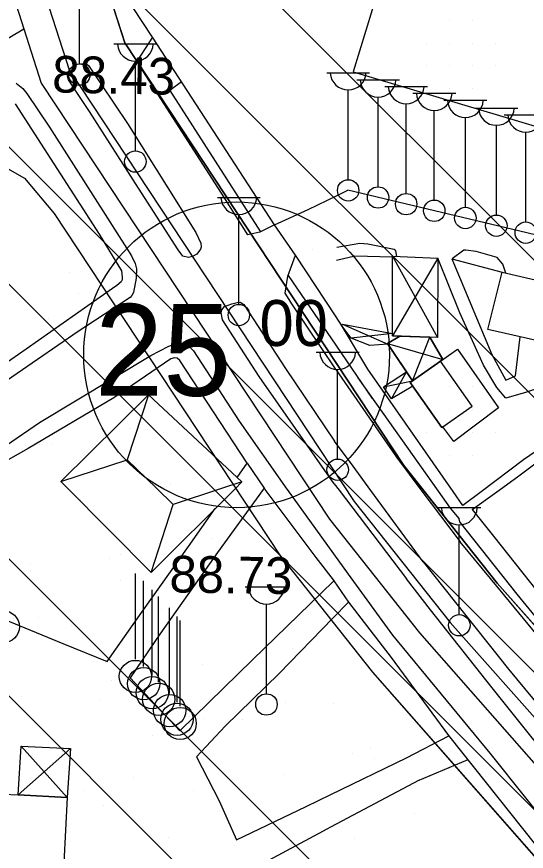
# Model space of a CAD drawing. Extents: x 417995 to 421451, y 4454518 to 4458015.
# Drawn here: x 420728.9 to 420812.2, y 4455749.1 to 4455885.6 of the extents above; entities that cross this region are included whole.
import ezdxf

# ---------------------------------------------------------------- set-up
doc = ezdxf.new("R2010")
doc.units = 0
for name, color, linetype in [('ADAKENARI', 7, 'Continuous'), ('B_Betonzemin', 7, 'Continuous'), ('B_Kapi', 7, 'Continuous'), ('B_Mesken', 7, 'Continuous'), ('B_Sera', 7, 'Continuous'), ('B_Sundurma', 7, 'Continuous'), ('B_Teras', 7, 'Continuous'), ('B_Ticari', 7, 'Continuous'), ('KALDIRIM_FAT', 7, 'Continuous'), ('KD_DAIRE', 7, 'Continuous'), ('KD_YGEN', 7, 'Continuous'), ('PL_AYA_FUAR', 7, 'Continuous'), ('PL_T_GUNUBIRLIK', 7, 'Continuous'), ('S_Bayrak_Diregi', 7, 'Continuous'), ('S_Cad_Sok_Lambasi', 7, 'Continuous'), ('Sinir_Cit_bir_taraf', 7, 'Continuous'), ('Sinir_Duvar_tek_tarafa_ait', 7, 'Continuous'), ('Sinir_Tel_bir_taraf', 7, 'Continuous'), ('SN_TR_SIVILASMA', 7, 'Continuous'), ('TRFAT_GUNUBİRLİK', 7, 'Continuous'), ('TRFAT_PARKALANI', 7, 'Continuous'), ('Y_Kot_Noktasi', 7, 'Continuous'), ('Y_Yol_Kotu', 7, 'Continuous'), ('Yol_Kaldirim_kenari_bordurtasi', 7, 'Continuous'), ('Yol_Sose', 7, 'Continuous')]:
    doc.layers.add(name, color=color, linetype=linetype)

msp = doc.modelspace()

# ---------------------------------------------------------------- linework, layer by layer
at = {"layer": 'ADAKENARI'}
for p, q in [((420710.3, 4455994.37), (420746.55, 4455881.28)), ((420746.55, 4455881.28), (420792.16, 4455812.19)), ((420723.78, 4455862.78), (420730.13, 4455859.19)), ((420730.13, 4455859.19), (420735, 4455853.4)), ((420735, 4455853.4), (420771.9, 4455797.51)), ((420792.16, 4455812.19), (420807.44, 4455792.93)), ((420771.9, 4455797.51), (420787.06, 4455778.4)), ((420826.46, 4455771.47), (420807.44, 4455792.93)), ((420787.06, 4455778.4), (420884.04, 4455668.02))]:
    msp.add_line(p, q, dxfattribs=at)
at = {"layer": 'B_Betonzemin'}
for points in [[(420790.13, 4455896.88), (420783.91, 4455876.56), (420815.14, 4455867.24), (420821.38, 4455886.05), (420790.13, 4455896.88)], [(420781.29, 4455856.36), (420783.02, 4455857.19)], [(420855.81, 4455841.52), (420851.18, 4455840.99), (420783.02, 4455857.19)], [(420771.03, 4455851.54), (420776.56, 4455854.07), (420781.29, 4455856.36)], [(420791.03, 4455846.36), (420790.88, 4455847.26), (420790.58, 4455847.53), (420786.3, 4455848.38), (420784.96, 4455848.47), (420781.2, 4455847.81)], [(420808.88, 4455843.65), (420808.36, 4455845.1), (420807.45, 4455846.19), (420804.03, 4455847.2), (420802.31, 4455847.41), (420801.99, 4455847.39), (420800.07, 4455846)], [(420814.64, 4455826.31), (420814.35, 4455824.89), (420812.06, 4455824.12), (420808.85, 4455823.2), (420807.4, 4455824.91), (420805.23, 4455828.59), (420801.34, 4455837.14), (420797.75, 4455846.07)], [(420800.05, 4455846), (420806.59, 4455830.33), (420808.86, 4455826.15), (420810.45, 4455826.82), (420811.18, 4455833.23)]]:
    msp.add_lwpolyline(points, dxfattribs=at)
at = {"layer": 'B_Kapi'}
for points in [[(420751.08, 4455882.23), (420747.83, 4455887.2)], [(420774.49, 4455846.56), (420771.03, 4455851.54)], [(420766.54, 4455812.55), (420769.34, 4455808.45)], [(420780.75, 4455793.31), (420783.12, 4455789.82)]]:
    msp.add_lwpolyline(points, dxfattribs=at)
at = {"layer": 'B_Mesken'}
for points in [[(420798.19, 4455829.27), (420800.94, 4455831.21), (420807.66, 4455821.59), (420800.36, 4455816.08), (420798.55, 4455818.53), (420798.37, 4455818.41), (420793.21, 4455825.78)], [(420793.63, 4455825.18), (420793.21, 4455825.78), (420793.61, 4455826.05), (420798.19, 4455829.27), (420798.55, 4455829.52), (420798.57, 4455829.53), (420800.94, 4455831.21), (420807.66, 4455821.59), (420800.36, 4455816.08), (420798.55, 4455818.53), (420798.37, 4455818.41)]]:
    msp.add_lwpolyline(points, close=True, dxfattribs=at)
at = {"layer": 'B_Sera'}
for p, q in [((420750.41, 4455823.74), (420746.94, 4455813.1)), ((420736.09, 4455809.58), (420746.94, 4455813.1)), ((420746.94, 4455813.1), (420751.74, 4455808.46)), ((420765.69, 4455809.49), (420762.2, 4455808.35)), ((420751.74, 4455808.46), (420754.46, 4455805.82)), ((420762.2, 4455808.35), (420754.46, 4455805.82)), ((420750.88, 4455794.71), (420754.46, 4455805.82))]:
    msp.add_line(p, q, dxfattribs=at)
msp.add_lwpolyline([(420764.52, 4455808.33), (420750.88, 4455794.71), (420737.05, 4455808.61), (420736.09, 4455809.58), (420750.41, 4455823.74), (420765.69, 4455809.49)], close=True, dxfattribs=at)
at = {"layer": 'B_Sundurma'}
for p, q in [((420790.35, 4455846.39), (420797.67, 4455833.12)), ((420797.75, 4455846.07), (420790.35, 4455833.39)), ((420782.17, 4455835.28), (420789.59, 4455832.04)), ((420790.35, 4455833.78), (420783.57, 4455832.99)), ((420789.53, 4455832.13), (420798.57, 4455829.53)), ((420793.61, 4455826.05), (420796.43, 4455833.17)), ((420790.19, 4455823.06), (420792.62, 4455827.52)), ((420788.86, 4455825.06), (420793.61, 4455826.05)), ((420729.13, 4455758.34), (420737.65, 4455765.89)), ((420729.62, 4455766.27), (420737.12, 4455757.88))]:
    msp.add_line(p, q, dxfattribs=at)
for points in [[(420790.35, 4455846.39), (420797.75, 4455846.07), (420797.67, 4455833.12), (420790.35, 4455833.39)], [(420796.43, 4455833.17), (420791.53, 4455833.34), (420790.35, 4455833.39), (420790.35, 4455833.78), (420790.35, 4455846.39), (420797.75, 4455846.07), (420797.67, 4455833.12)], [(420789.59, 4455832.04), (420786.61, 4455831.83), (420783.57, 4455832.99), (420782.05, 4455835), (420782.17, 4455835.28), (420790.35, 4455833.78), (420790.35, 4455833.39), (420791.53, 4455833.34), (420789.53, 4455832.13)], [(420790.35, 4455833.78), (420790.35, 4455833.39), (420791.53, 4455833.34), (420789.53, 4455832.13), (420789.59, 4455832.04), (420786.61, 4455831.83), (420783.57, 4455832.99), (420782.06, 4455835), (420782.17, 4455835.28)], [(420791.53, 4455833.34), (420789.53, 4455832.13), (420793.61, 4455826.05), (420798.57, 4455829.53), (420796.43, 4455833.17)], [(420796.43, 4455833.17), (420798.57, 4455829.53), (420798.55, 4455829.52), (420793.61, 4455826.05), (420792.62, 4455827.52), (420789.59, 4455832.04), (420789.53, 4455832.13), (420791.53, 4455833.34)], [(420793.63, 4455825.18), (420790.19, 4455823.06), (420788.86, 4455825.06), (420792.62, 4455827.52), (420793.61, 4455826.05), (420793.21, 4455825.78)], [(420793.63, 4455825.18), (420790.19, 4455823.06), (420788.86, 4455825.06), (420792.62, 4455827.52), (420793.61, 4455826.05), (420793.21, 4455825.78)], [(420729.13, 4455758.34), (420729.62, 4455766.27), (420737.65, 4455765.89), (420737.12, 4455757.88)]]:
    msp.add_lwpolyline(points, close=True, dxfattribs=at)
at = {"layer": 'B_Teras'}
msp.add_lwpolyline([(420793.21, 4455825.78), (420798.37, 4455818.41), (420803.35, 4455821.9), (420798.19, 4455829.27)], close=True, dxfattribs=at)
at = {"layer": 'B_Ticari'}
for points in [[(420808.24, 4455843.8), (420816.01, 4455842.02), (420814.1, 4455832.57), (420805.91, 4455834.43)], [(420808.24, 4455843.8), (420816.01, 4455842.02), (420814.1, 4455832.57), (420805.91, 4455834.43)], [(420697.3, 4455727.99), (420682.12, 4455728.78), (420684.01, 4455760.64), (420692.15, 4455760.19), (420699.18, 4455759.77), (420707.23, 4455759.46), (420714.33, 4455758.9), (420721.68, 4455758.64), (420729.13, 4455758.34), (420737.12, 4455757.88), (420735.52, 4455725.84), (420719.77, 4455726.58), (420713.06, 4455614.09), (420690.62, 4455615.29)]]:
    msp.add_lwpolyline(points, close=True, dxfattribs=at)
at = {"layer": 'KALDIRIM_FAT'}
for p, q in [((420686.84, 4456018.41), (420732.9, 4455874.73)), ((420692.2, 4456018.06), (420737.45, 4455876.91)), ((420612.88, 4455815.46), (420730.07, 4455883.57)), ((420737.45, 4455876.91), (420784.06, 4455806.32)), ((420732.9, 4455874.73), (420780.01, 4455803.38)), ((420784.06, 4455806.32), (420799.78, 4455786.5)), ((420780.01, 4455803.38), (420794.74, 4455784.81)), ((420858.06, 4455720.7), (420799.78, 4455786.5)), ((420794.74, 4455784.81), (420895.3, 4455670.35))]:
    msp.add_line(p, q, dxfattribs=at)
at = {"layer": 'KD_DAIRE'}
msp.add_circle((420764.84, 4455830.28), 25, dxfattribs=at)
at = {"layer": 'PL_AYA_FUAR'}
msp.add_lwpolyline([(420545.42, 4455447.04), (420563.93, 4455742.84), (420564.49, 4455748.45), (420565.48, 4455754), (420566.88, 4455759.47), (420568.69, 4455764.8), (420570.9, 4455769.99), (420573.49, 4455775), (420576.46, 4455779.79), (420579.77, 4455784.35), (420583.42, 4455788.65), (420587.39, 4455792.66), (420591.64, 4455796.35), (420596.17, 4455799.72), (420600.93, 4455802.74), (420701.58, 4455861.23), (420708.62, 4455863.92), (420715.79, 4455864.57), (420723.78, 4455862.78), (420730.13, 4455859.19), (420735, 4455853.4), (420771.9, 4455797.51), (420787.06, 4455778.4), (420884.04, 4455668.02)], dxfattribs=at)
at = {"layer": 'PL_T_GUNUBIRLIK'}
msp.add_lwpolyline([(420918.4, 4455889.24), (420925.14, 4455884.18), (420932.12, 4455879.46), (420939.33, 4455875.09), (420946.74, 4455871.07), (420963.07, 4455862.75), (420953.63, 4455723.77), (420915.24, 4455741.74), (420902.71, 4455747.61), (420837.21, 4455780.99), (420826.46, 4455771.47), (420807.44, 4455792.93), (420792.16, 4455812.19), (420746.55, 4455881.28), (420710.3, 4455994.37)], dxfattribs=at)
at = {"layer": 'S_Bayrak_Diregi'}
for p, q in [((420748.28, 4455780.51), (420748.28, 4455794.51)), ((420749.63, 4455779.32), (420749.63, 4455793.32)), ((420751.04, 4455777.85), (420751.04, 4455791.85)), ((420752.09, 4455776.77), (420752.09, 4455790.77)), ((420753.88, 4455774.92), (420753.88, 4455788.92)), ((420755.09, 4455773.5), (420755.09, 4455787.5)), ((420755.61, 4455772.82), (420755.61, 4455786.82))]:
    msp.add_line(p, q, dxfattribs=at)
for centre in [(420726.68, 4455785.82), (420748.29, 4455777.69), (420749.64, 4455776.51), (420751.05, 4455775.03), (420752.1, 4455773.95), (420753.89, 4455772.1), (420755.09, 4455770.68), (420755.61, 4455770)]:
    msp.add_circle(centre, 2.63, dxfattribs=at)
at = {"layer": 'S_Cad_Sok_Lambasi'}
for p, q in [((420739.14, 4455877.86), (420739.14, 4455892.53)), ((420744.78, 4455881.14), (420751.78, 4455881.14)), ((420748.28, 4455863.64), (420748.28, 4455878.31)), ((420779.58, 4455876.42), (420786.58, 4455876.42)), ((420784.47, 4455875.26), (420791.47, 4455875.26)), ((420783.08, 4455858.92), (420783.08, 4455873.6)), ((420789.06, 4455874.17), (420796.06, 4455874.17)), ((420793.66, 4455873.08), (420800.66, 4455873.08)), ((420787.97, 4455857.76), (420787.97, 4455872.44)), ((420798.74, 4455871.9), (420805.74, 4455871.9)), ((420792.56, 4455856.67), (420792.56, 4455871.35)), ((420803.81, 4455870.64), (420810.81, 4455870.64)), ((420797.16, 4455855.58), (420797.16, 4455870.25)), ((420802.24, 4455854.4), (420802.24, 4455869.08)), ((420808.61, 4455869.51), (420815.61, 4455869.51)), ((420807.31, 4455853.14), (420807.31, 4455867.81)), ((420812.11, 4455852.01), (420812.11, 4455866.69)), ((420761.7, 4455856.03), (420768.7, 4455856.03)), ((420765.2, 4455838.53), (420765.2, 4455853.21)), ((420777.86, 4455830.73), (420784.86, 4455830.73)), ((420781.36, 4455813.23), (420781.36, 4455827.9)), ((420797.75, 4455805.3), (420804.75, 4455805.3)), ((420801.25, 4455787.8), (420801.25, 4455802.47)), ((420766.22, 4455792.35), (420773.22, 4455792.35)), ((420769.72, 4455774.85), (420769.72, 4455789.52))]:
    msp.add_line(p, q, dxfattribs=at)
for centre in [(420739.14, 4455876.11), (420748.28, 4455861.89), (420783.08, 4455857.17), (420787.97, 4455856.01), (420792.56, 4455854.92), (420797.16, 4455853.83), (420802.24, 4455852.65), (420807.31, 4455851.39), (420812.11, 4455850.26), (420765.2, 4455836.78), (420781.36, 4455811.48), (420801.25, 4455786.05), (420769.72, 4455773.1)]:
    msp.add_circle(centre, 1.75, dxfattribs=at)
for centre in [(420748.28, 4455881.24), (420783.08, 4455876.53), (420787.97, 4455875.37), (420792.56, 4455874.27), (420797.16, 4455873.18), (420802.24, 4455872.01), (420807.31, 4455870.74), (420812.11, 4455869.62), (420765.2, 4455856.14), (420781.36, 4455830.83), (420801.25, 4455805.4), (420769.72, 4455792.45)]:
    msp.add_arc(centre, 2.93, 183.298, 356.9072, dxfattribs=at)
at = {"layer": 'Sinir_Cit_bir_taraf'}
for points in [[(420781.18, 4455845.78), (420784.18, 4455846.46), (420790.35, 4455846.3)], [(420800.05, 4455846), (420808.24, 4455843.8)]]:
    msp.add_lwpolyline(points, dxfattribs=at)
at = {"layer": 'Sinir_Duvar_tek_tarafa_ait'}
for points in [[(420771.03, 4455851.54), (420751.08, 4455882.23)], [(420781.09, 4455836.49), (420774.49, 4455846.56)], [(420781.97, 4455835.15), (420781.09, 4455836.49)]]:
    msp.add_lwpolyline(points, dxfattribs=at)
at = {"layer": 'Sinir_Tel_bir_taraf'}
for points in [[(420769.34, 4455808.45), (420769.47, 4455808.27)], [(420769.47, 4455808.27), (420777.77, 4455797.11), (420780.63, 4455793.46)], [(420780.63, 4455793.46), (420780.75, 4455793.31)], [(420783.12, 4455789.82), (420790.11, 4455780.78)], [(420790.11, 4455780.78), (420799.47, 4455768.05), (420837.71, 4455720.01)]]:
    msp.add_lwpolyline(points, dxfattribs=at)
at = {"layer": 'SN_TR_SIVILASMA'}
for p, q in [((421270.47, 4455388.74), (420206.08, 4456453.13)), ((421270.24, 4455366.53), (420198.6, 4456438.16)), ((421269.77, 4455322.09), (420183.63, 4456408.23)), ((421269.54, 4455299.87), (420176.15, 4456393.26)), ((421269.08, 4455255.43), (420161.18, 4456363.33)), ((421268.85, 4455233.21), (420151.38, 4456350.68))]:
    msp.add_line(p, q, dxfattribs=at)
at = {"layer": 'TRFAT_GUNUBİRLİK'}
for p, q in [((420799.7, 4455885.02), (420799.7, 4455885.02)), ((420803.45, 4455885.02), (420803.45, 4455885.02)), ((420747.2, 4455881.27), (420747.2, 4455881.27)), ((420795.95, 4455881.27), (420795.95, 4455881.27)), ((420799.7, 4455881.27), (420799.7, 4455881.27)), ((420803.45, 4455881.27), (420803.45, 4455881.27)), ((420807.2, 4455881.27), (420807.2, 4455881.27)), ((420795.95, 4455877.52), (420795.95, 4455877.52)), ((420799.7, 4455877.52), (420799.7, 4455877.52)), ((420803.45, 4455877.52), (420803.45, 4455877.52)), ((420807.2, 4455877.52), (420807.2, 4455877.52)), ((420799.7, 4455873.77), (420799.7, 4455873.77)), ((420803.45, 4455873.77), (420803.45, 4455873.77)), ((420769.7, 4455855.02), (420769.7, 4455855.02)), ((420773.45, 4455855.02), (420773.45, 4455855.02)), ((420769.7, 4455851.27), (420769.7, 4455851.27)), ((420773.45, 4455851.27), (420773.45, 4455851.27)), ((420777.2, 4455851.27), (420777.2, 4455851.27)), ((420769.7, 4455847.52), (420769.7, 4455847.52)), ((420773.45, 4455847.52), (420773.45, 4455847.52)), ((420777.2, 4455847.52), (420777.2, 4455847.52)), ((420773.45, 4455843.77), (420773.45, 4455843.77)), ((420799.7, 4455825.02), (420799.7, 4455825.02)), ((420803.45, 4455825.02), (420803.45, 4455825.02)), ((420795.95, 4455821.27), (420795.95, 4455821.27)), ((420799.7, 4455821.27), (420799.7, 4455821.27)), ((420803.45, 4455821.27), (420803.45, 4455821.27)), ((420807.2, 4455821.27), (420807.2, 4455821.27)), ((420795.95, 4455817.52), (420795.95, 4455817.52)), ((420799.7, 4455817.52), (420799.7, 4455817.52)), ((420803.45, 4455817.52), (420803.45, 4455817.52)), ((420807.2, 4455817.52), (420807.2, 4455817.52)), ((420799.7, 4455813.77), (420799.7, 4455813.77)), ((420803.45, 4455813.77), (420803.45, 4455813.77))]:
    msp.add_line(p, q, dxfattribs=at)
at = {"layer": 'TRFAT_PARKALANI'}
for p, q in [((420737.44, 4455843.7), (420737.44, 4455843.7)), ((420738.92, 4455840.35), (420738.92, 4455840.35)), ((420734.03, 4455836.15), (420734.03, 4455836.15)), ((420740.69, 4455827.17), (420740.69, 4455827.17)), ((420747.35, 4455818.19), (420747.35, 4455818.19)), ((420750.22, 4455818.05), (420750.22, 4455818.05)), ((420752.89, 4455817.51), (420752.89, 4455817.51)), ((420734.58, 4455815.73), (420734.58, 4455815.73)), ((420732.58, 4455815.59), (420732.58, 4455815.59)), ((420754.01, 4455809.21), (420754.01, 4455809.21)), ((420739.24, 4455806.61), (420739.24, 4455806.61)), ((420760.67, 4455800.23), (420760.67, 4455800.23)), ((420744, 4455796.99), (420744, 4455796.99)), ((420745.9, 4455797.63), (420745.9, 4455797.63)), ((420731.11, 4455796.03), (420731.11, 4455796.03)), ((420761.52, 4455795.75), (420761.52, 4455795.75)), ((420731.13, 4455795.02), (420731.13, 4455795.02)), ((420745.88, 4455793.43), (420745.88, 4455793.43)), ((420767.33, 4455791.25), (420767.33, 4455791.25)), ((420768.35, 4455791.31), (420768.35, 4455791.31)), ((420752.56, 4455788.65), (420752.56, 4455788.65)), ((420732.51, 4455787.35), (420732.51, 4455787.35)), ((420775.42, 4455788.22), (420775.42, 4455788.22)), ((420737.79, 4455786.04), (420737.79, 4455786.04)), ((420773.99, 4455782.27), (420773.99, 4455782.27)), ((420759.22, 4455779.67), (420759.22, 4455779.67)), ((420744.45, 4455777.06), (420744.45, 4455777.06)), ((420729.68, 4455774.46), (420729.68, 4455774.46)), ((420742.41, 4455773.73), (420742.41, 4455773.73)), ((420772.82, 4455773.45), (420772.82, 4455773.45)), ((420780.65, 4455773.29), (420780.65, 4455773.29)), ((420757.18, 4455771.13), (420757.18, 4455771.13)), ((420759.45, 4455770.79), (420759.45, 4455770.79)), ((420765.88, 4455770.69), (420765.88, 4455770.69)), ((420751.11, 4455768.08), (420751.11, 4455768.08)), ((420736.34, 4455765.48), (420736.34, 4455765.48)), ((420786.72, 4455765.92), (420786.72, 4455765.92)), ((420783.8, 4455765.12), (420783.8, 4455765.12)), ((420787.31, 4455764.31), (420787.31, 4455764.31)), ((420747.96, 4455761.15), (420747.96, 4455761.15)), ((420772.54, 4455761.71), (420772.54, 4455761.71)), ((420739.8, 4455758.96), (420739.8, 4455758.96)), ((420757.77, 4455759.1), (420757.77, 4455759.1)), ((420743, 4455756.5), (420743, 4455756.5)), ((420793.97, 4455755.33), (420793.97, 4455755.33)), ((420779.2, 4455752.73), (420779.2, 4455752.73)), ((420753.71, 4455751.43), (420753.71, 4455751.43)), ((420784.12, 4455751.15), (420784.12, 4455751.15)), ((420764.43, 4455750.12), (420764.43, 4455750.12))]:
    msp.add_line(p, q, dxfattribs=at)
at = {"layer": 'Yol_Kaldirim_kenari_bordurtasi'}
for points in [[(420755.85, 4455874.9), (420753.91, 4455873.5), (420768.75, 4455850.41)], [(420728.63, 4455871.32), (420742.38, 4455850), (420746, 4455844.03), (420746.14, 4455842.97), (420746.12, 4455842.53), (420745.94, 4455842.22), (420745.27, 4455841.63), (420744.55, 4455841.12), (420730.45, 4455831.18), (420724.13, 4455826.83)], [(420773.26, 4455843.27), (420781.04, 4455831.85)], [(420800.23, 4455807.95), (420786.28, 4455827.96), (420781.97, 4455835.15)], [(420781.04, 4455831.85), (420786.98, 4455823.12)], [(420766.54, 4455812.55), (420755.56, 4455829.33), (420755.09, 4455829.74), (420754.69, 4455829.78), (420754.07, 4455829.6), (420744.74, 4455823.26), (420730.78, 4455814.98), (420727.5, 4455813.12), (420726.72, 4455812.98), (420719.28, 4455812.88)], [(420784.68, 4455826.5), (420797.79, 4455807.98)], [(420838.79, 4455820.66), (420836.99, 4455814.69), (420820.38, 4455818.97), (420811.75, 4455813.1), (420804.85, 4455807.9)], [(420807.37, 4455807.88), (420810.76, 4455810.33), (420818.56, 4455816.14), (420820.68, 4455817.66), (420837.2, 4455813.22), (420835.66, 4455807.58)], [(420764.91, 4455810.22), (420766.54, 4455812.55)], [(420769.2, 4455808.28), (420761.73, 4455797.93), (420752.28, 4455784.59), (420747.44, 4455777.48), (420755.53, 4455768.8), (420767.44, 4455780.4), (420780.63, 4455793.19)], [(420769.25, 4455808.34), (420769.2, 4455808.28)], [(420769.25, 4455808.34), (420769.2, 4455808.28)], [(420769.34, 4455808.47), (420769.25, 4455808.34)], [(420769.43, 4455808.34), (420769.34, 4455808.47)], [(420769.48, 4455808.27), (420769.43, 4455808.34)], [(420797.79, 4455807.98), (420799.73, 4455805.23), (420801.25, 4455803.46)], [(420804.85, 4455807.9), (420801.84, 4455805.64), (420800.23, 4455807.95)], [(420803.37, 4455804.99), (420807.37, 4455807.88)], [(420718.08, 4455795.83), (420717.98, 4455794.34), (420717.73, 4455790.34), (420726.75, 4455787.07), (420736.43, 4455783.06), (420743.66, 4455780.11), (420749.34, 4455788.21), (420756.99, 4455798.95), (420761.35, 4455805.16)], [(420803.37, 4455804.99), (420806.85, 4455800.65), (420817.48, 4455787.23), (420827.19, 4455775.17), (420841.27, 4455757.73), (420854.44, 4455741.56), (420866.26, 4455726.94), (420883.11, 4455707.23), (420895, 4455692.57), (420902.02, 4455684.54), (420903.12, 4455683.3)], [(420901.42, 4455682.02), (420897.43, 4455686.54), (420884.5, 4455701.6), (420871.31, 4455717.3), (420863.89, 4455726.11), (420853.64, 4455738.41), (420843.19, 4455750.91), (420832.14, 4455765.04), (420820.73, 4455778.88), (420810.73, 4455791.16), (420801.35, 4455802.98), (420801.25, 4455803.46)], [(420780.63, 4455793.19), (420780.75, 4455793.31)], [(420783.12, 4455789.82), (420780.57, 4455787.19)], [(420780.57, 4455787.19), (420771.79, 4455778.15), (420762.98, 4455769.53), (420758.26, 4455764.53), (420761.96, 4455757.36), (420764.84, 4455750.96), (420776.2, 4455756.42), (420780.27, 4455758.39)], [(420792.6, 4455764.36), (420799.55, 4455767.95)], [(420780.27, 4455758.39), (420792.6, 4455764.36)], [(420802.65, 4455764.05), (420794.37, 4455760.54)], [(420794.67, 4455760.7), (420780.21, 4455753.05)], [(420780.21, 4455753.05), (420779, 4455752.4), (420766.28, 4455745.59), (420767.27, 4455739.34), (420768.16, 4455731.19), (420779.97, 4455730.53)]]:
    msp.add_lwpolyline(points, dxfattribs=at)
at = {"layer": 'Yol_Sose'}
for points in [[(420751.08, 4455882.23), (420748.58, 4455878.33)], [(420739.8, 4455871.56), (420737.36, 4455875.25), (420737.18, 4455875.84), (420737.24, 4455876.41), (420737.68, 4455877.14), (420738.77, 4455877.83), (420739.82, 4455877.92), (420740.22, 4455877.86), (420740.62, 4455877.61), (420747, 4455868.12), (420758.17, 4455850.31), (420759, 4455848.55), (420759.06, 4455847.91), (420758.95, 4455847.55), (420758.32, 4455846.76), (420757.61, 4455846.38), (420756.98, 4455846.22), (420756.05, 4455846.42), (420755.26, 4455847.43), (420748.79, 4455857.51), (420740.8, 4455870.08), (420739.8, 4455871.56)], [(420766.67, 4455849.91), (420762.37, 4455856.71), (420749, 4455877.48), (420748.58, 4455878.33)], [(420728.77, 4455874.7), (420729.9, 4455873.83), (420730.55, 4455872.99), (420734.23, 4455867.5), (420747.67, 4455846.45), (420748.27, 4455845.24), (420748.46, 4455844.34), (420748.39, 4455842.79), (420747.96, 4455840.49), (420747.68, 4455839.97), (420747.41, 4455839.68), (420738.91, 4455834.09), (420725.6, 4455824.93)], [(420771.03, 4455851.54), (420768.61, 4455850.34), (420766.67, 4455849.91)], [(420772.75, 4455840.37), (420773.21, 4455843.15), (420774.49, 4455846.56)], [(420781, 4455827.98), (420773.97, 4455838.47), (420772.75, 4455840.37)], [(420780.8, 4455809.2), (420768.53, 4455826.75), (420762.54, 4455836.02), (420762.31, 4455837.13), (420762.41, 4455837.66), (420762.87, 4455838.2), (420764.03, 4455838.62), (420764.92, 4455838.85), (420765.44, 4455838.87), (420765.7, 4455838.73), (420766.01, 4455838.53), (420772.85, 4455828.03), (420780.87, 4455816.16)], [(420727.22, 4455815.48), (420732.62, 4455819.22), (420750.83, 4455830.16), (420753.75, 4455831.71), (420754.85, 4455832.1), (420755.68, 4455832.14), (420756.34, 4455832.05), (420756.98, 4455831.77), (420757.81, 4455830.95), (420765.23, 4455819.43), (420773.06, 4455808.3), (420773.1, 4455808.23)], [(420781.07, 4455827.87), (420781, 4455827.98)], [(420781.07, 4455827.87), (420790.96, 4455813.54), (420795.15, 4455808)], [(420786.8, 4455808.09), (420783.89, 4455812.05), (420780.87, 4455816.16)], [(420780.8, 4455809.2), (420781.6, 4455808.15)], [(420773.1, 4455808.23), (420780.68, 4455797.74)], [(420781.6, 4455808.15), (420792.61, 4455793.67)], [(420795.35, 4455796.44), (420786.8, 4455808.09)], [(420795.15, 4455808), (420801.41, 4455799.71)], [(420899.28, 4455680.85), (420897.47, 4455683.38), (420889.64, 4455692.64), (420877.29, 4455706.87), (420866.29, 4455719.99), (420856.48, 4455731.8), (420845.33, 4455745.58), (420834.94, 4455758.59), (420819.87, 4455777.31), (420808.67, 4455790.88), (420801.41, 4455799.71)], [(420780.68, 4455797.74), (420783.07, 4455794.43), (420790.34, 4455784.41)], [(420795.35, 4455796.44), (420809.31, 4455778.89), (420818.73, 4455767.5), (420831.53, 4455751.71), (420842.63, 4455738.1), (420854.86, 4455723.41), (420868.8, 4455706.66), (420887.9, 4455683.88), (420892.26, 4455678.42), (420894.4, 4455675.35), (420899.15, 4455667.25)], [(420893.65, 4455670.14), (420890.2, 4455674.86), (420885.62, 4455680.25), (420877.34, 4455689.74), (420865.39, 4455704.02), (420852.28, 4455719.19), (420842.66, 4455730.93), (420831.85, 4455744.28), (420819.74, 4455759.43), (420806.63, 4455775.84), (420796.56, 4455788.57), (420792.61, 4455793.67)], [(420790.34, 4455784.41), (420806.23, 4455765.15), (420823.74, 4455743.22), (420841.33, 4455721.37), (420855.62, 4455704.29), (420862.11, 4455696.64), (420862.91, 4455694.91), (420865.86, 4455689.53), (420885.59, 4455665.96)]]:
    msp.add_lwpolyline(points, dxfattribs=at)

# ---------------------------------------------------------------- texts
at = {"layer": 'KD_YGEN'}
for s, height, p in [('00', 7.5, (420768.59, 4455831.73)), ('25', 15, (420741.68, 4455823.58))]:
    msp.add_text(s, height=height, dxfattribs=at).set_placement(p)
at = {"layer": 'Y_Kot_Noktasi'}
msp.add_text('88.73', height=6, rotation=359.1542, dxfattribs=at).set_placement((420753.83, 4455791.44))
at = {"layer": 'Y_Yol_Kotu'}
msp.add_text('88.43', height=6, rotation=358.8289, dxfattribs=at).set_placement((420734.64, 4455873.2))

doc.saveas('drawing.dxf')
